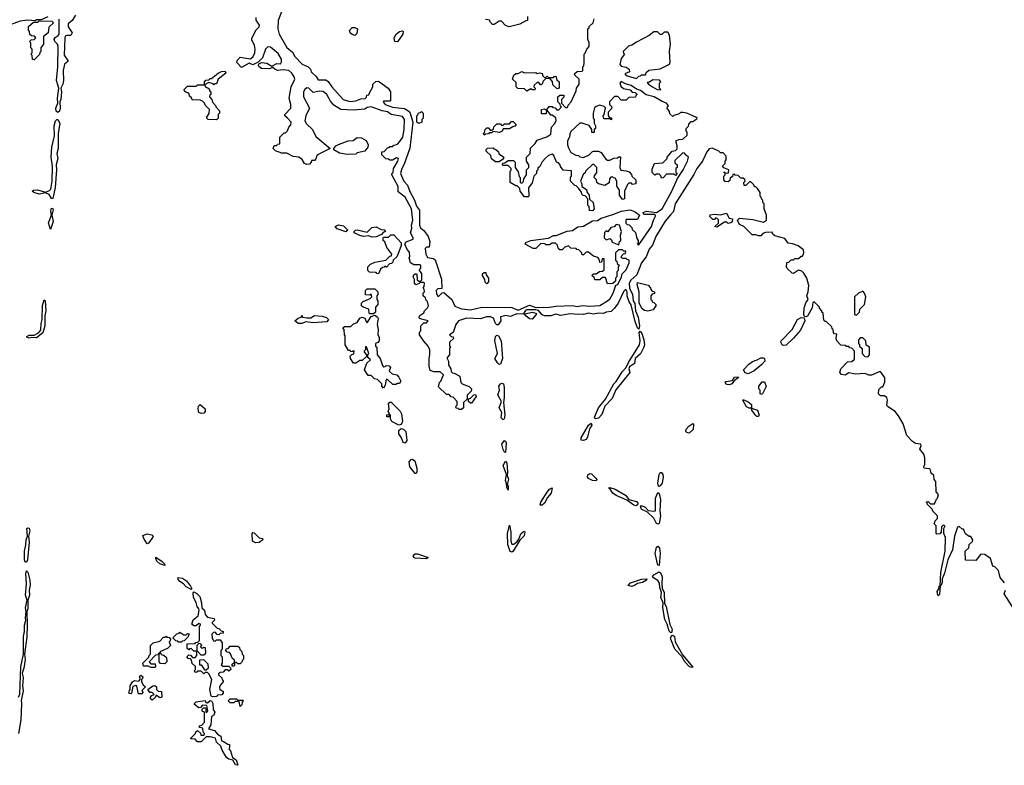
# Model space of a CAD drawing. Extents: x 1980017 to 2252640, y 74400 to 266395.
# Tile 357 of 388: x 2195871 to 2203701, y 217392 to 223319. Entities that reach past the tile are written whole.
import ezdxf

# ---------------------------------------------------------------- set-up
doc = ezdxf.new("R2010")
doc.units = 0

msp = doc.modelspace()

# ---------------------------------------------------------------- linework, layer by layer
at = {"layer": '0CON20XD'}
for points in [[(2197973, 223437), (2197926.4, 223313.6), (2197924, 223245), (2197935, 223202.5), (2197995, 223097.5), (2198039.3, 223059.3), (2198060, 223025), (2198116.1, 222966.1), (2198165, 222943.3), (2198182.5, 222925), (2198190, 222905), (2198228.3, 222868.3), (2198245, 222840), (2198305, 222840), (2198325, 222827.5), (2198353.3, 222785), (2198442.5, 222685), (2198495, 222667.5), (2198545, 222672.5), (2198585, 222690), (2198618.3, 222691.7), (2198628.3, 222701.7), (2198631.7, 222718.3), (2198648.3, 222721.7), (2198651.7, 222738.3), (2198680, 222785), (2198680, 222805), (2198701.7, 222828.3), (2198725, 222830), (2198800, 222775), (2198820, 222745), (2198820, 222675), (2198815, 222670), (2198765, 222670), (2198760, 222665), (2198777.5, 222645), (2198835, 222624), (2198931.7, 222611.7), (2198958.3, 222598.3), (2198973, 222583), (2198997.5, 222505), (2198973.6, 222296.4), (2198929.4, 222170.6), (2198910, 222135), (2198900, 222095), (2198926.7, 222035), (2198954, 222004), (2198972.3, 221952.3), (2199011.2, 221885), (2199026.4, 221836.4), (2199050, 221805), (2199050, 221685), (2199057.5, 221665), (2199085, 221643.3), (2199120, 221595), (2199133.3, 221555), (2199128.3, 221511.7), (2199105, 221510), (2199095, 221500), (2199100, 221455), (2199115, 221427.5), (2199161.7, 221421.7), (2199175, 221410), (2199226.4, 221256.4), (2199227, 221183), (2199195, 221180), (2199183.9, 221166.1), (2199185, 221140), (2199195, 221122.5), (2199205, 221120), (2199231.7, 221148.3), (2199245, 221150), (2199307.5, 221095), (2199332.3, 221042.3), (2199385, 221020.8), (2199455, 221013.3), (2199545, 221033.3), (2199785, 221032), (2199835, 221010)], [(2196095, 223342.5), (2196041.7, 223318.3), (2196005, 223317.5), (2195995, 223310), (2195935, 223316.2), (2195875, 223306.2), (2195765, 223266)], [(2196314.5, 223355), (2196288.9, 223311.1), (2196255, 223285.8), (2196255, 223263.3), (2196286.9, 223213.1), (2196276.8, 223193.2), (2196245, 223192.9), (2196233.2, 223186.8), (2196228.9, 223175), (2196225.6, 223035.6), (2196253.3, 222995), (2196252.5, 222987.5), (2196227.5, 222965), (2196215.5, 222915), (2196219.5, 222835), (2196213.7, 222806.3), (2196197.5, 222775), (2196202.5, 222745), (2196198.1, 222685), (2196191.2, 222665), (2196193.3, 222615), (2196187.3, 222592.7), (2196175, 222580), (2196161.9, 222591.9), (2196157.1, 222615), (2196174, 222655), (2196170.8, 222695), (2196180.8, 222775), (2196162.9, 222835), (2196173.1, 222945), (2196176.7, 223105), (2196170.8, 223125), (2196150, 223145), (2196145.8, 223165), (2196152.4, 223177.6), (2196177, 223193), (2196184.2, 223205), (2196185, 223322.5)], [(2199133.3, 220655), (2199132.5, 220695), (2199120, 220725), (2199083.6, 220763.6), (2199050, 220815), (2199050, 220835), (2199060, 220845), (2199060, 220885), (2199085, 220910), (2199105, 220910), (2199120, 220925), (2199065, 220937.5), (2199050, 220945), (2199047.5, 220955), (2199053.6, 220966.4), (2199085, 220990), (2199090, 221005), (2199115, 221027.5), (2199122.5, 221045), (2199115, 221080), (2199101.7, 221091.7), (2199098.3, 221108.3), (2199080, 221125), (2199080, 221145), (2199090, 221155), (2199087, 221177), (2199080, 221185), (2199088.3, 221198.3), (2199090, 221225), (2199085, 221230), (2199055, 221230), (2199048.3, 221221.7), (2199021.7, 221211.7), (2199010, 221225), (2199010, 221255), (2199000, 221275), (2199005, 221290), (2199015, 221300), (2199025, 221300), (2199030, 221295), (2199031.7, 221251.7), (2199045, 221240), (2199058.3, 221241.7), (2199068.3, 221251.7), (2199068.3, 221301.7), (2199050, 221325), (2199051.7, 221338.3), (2199060, 221345), (2199060, 221365), (2199055, 221370), (2199005, 221370), (2198977.5, 221385), (2198967.5, 221425), (2198972.5, 221435), (2198971.7, 221471.7), (2198953, 221493), (2198932.5, 221535), (2198945, 221552.5), (2199000, 221575), (2199000, 221585), (2198977.5, 221625), (2198989.3, 221660.7), (2198987.5, 221685), (2198997.5, 221725), (2198986.7, 221815), (2198935, 221907.5), (2198881.7, 221951.7), (2198881.7, 221991.7), (2198830, 222085), (2198831.7, 222098.3), (2198840, 222105), (2198842.5, 222135), (2198878.8, 222195), (2198882.5, 222215), (2198868.3, 222221.7), (2198835, 222202.5), (2198815, 222202.5), (2198805, 222210), (2198781.7, 222211.7), (2198750, 222245), (2198751.7, 222268.3), (2198768.3, 222271.7), (2198795, 222300), (2198808.3, 222301.7), (2198815, 222310), (2198838.3, 222311.7), (2198841.7, 222318.3), (2198875, 222330), (2198895, 222350), (2198917.5, 222385), (2198927, 222447), (2198930, 222525), (2198915, 222548.8), (2198825, 222565.8), (2198795, 222587.1), (2198753.6, 222593.6), (2198665, 222626.2), (2198635, 222620), (2198615, 222607.5), (2198525, 222600), (2198425, 222603.8), (2198368.8, 222638.8), (2198341.2, 222671.2), (2198313.3, 222725), (2198285, 222746.7), (2198255, 222750), (2198205, 222740), (2198170, 222775), (2198155, 222777.5), (2198137.5, 222765), (2198127.5, 222745), (2198127.5, 222705), (2198176.7, 222615), (2198147.5, 222555), (2198137.5, 222515), (2198150.7, 222490.7), (2198200, 222445), (2198225, 222390), (2198340, 222295), (2198240, 222245), (2198230, 222235), (2198227, 222213), (2198215, 222200), (2198191.7, 222198.3), (2198190, 222185), (2198175, 222170), (2198155, 222167.5), (2198137, 222177), (2198116.4, 222206.4), (2198090, 222225), (2198045, 222232.5), (2197995, 222257.5), (2197955, 222258.8), (2197905, 222277.5), (2197887.5, 222295), (2197895, 222320), (2197915, 222320), (2197921.7, 222328.3), (2197938.3, 222331.7), (2197940, 222385), (2197975, 222420), (2197985, 222420), (2198000, 222435), (2198010, 222465), (2198027, 222483), (2198030, 222505), (2198000, 222535), (2197980, 222555), (2197980, 222565), (2198027.5, 222615), (2198026.7, 222645), (2198013.8, 222695), (2198030, 222785), (2198060, 222845), (2198052.5, 222865), (2198035, 222892.5), (2198010, 222915), (2197965, 222921.2), (2197923.8, 222913.8), (2197901.7, 222921.7), (2197885, 222940), (2197855, 222927.5), (2197795, 222931.2), (2197774, 222944), (2197770, 222955), (2197772.5, 222967.5), (2197792.5, 222977.5), (2197835, 222973.3), (2197875, 222950), (2197915, 222970), (2197945, 222967.5), (2197953.8, 222985), (2197953.8, 223005), (2197925, 223048.8), (2197865, 223100), (2197845, 223103.3), (2197826.7, 223085), (2197802.5, 223015), (2197768.3, 222981.7), (2197725, 222960), (2197695, 222972.5), (2197635, 222940), (2197598.3, 222978.3), (2197600, 222995), (2197625, 223020), (2197705, 223007.5), (2197727.5, 223025), (2197740, 223055), (2197743.3, 223085), (2197738.8, 223115), (2197717.5, 223155), (2197717, 223173), (2197751.7, 223238.3), (2197775, 223262.5), (2197778.8, 223275), (2197752.5, 223315), (2197752.5, 223335)], [(2199910, 223345), (2199908.3, 223311.7), (2199895, 223310), (2199847, 223283), (2199763, 223263), (2199735, 223272.5), (2199703, 223307), (2199685, 223307.5), (2199645, 223280), (2199631.7, 223281.7), (2199610, 223305), (2199610, 223315), (2199575, 223320)], [(2200285, 222890), (2200303, 222907), (2200345, 222910), (2200350, 222915), (2200350, 222945), (2200357, 222953), (2200360, 222975), (2200360, 223045), (2200368.3, 223051.7), (2200380, 223085), (2200400, 223105), (2200400, 223135), (2200390, 223165), (2200390, 223245), (2200400, 223255), (2200400, 223265), (2200430, 223295), (2200440, 223325)], [(2195985, 223000), (2195971.7, 223001.7), (2195970, 223035), (2195960, 223045), (2195970, 223055), (2195970, 223085), (2195960, 223095), (2195960, 223135), (2195950, 223145), (2195961.7, 223158.3), (2195985, 223160), (2196000, 223175), (2195988.3, 223188.3), (2195965, 223190), (2195951.7, 223201.7), (2195950, 223225), (2195940, 223235), (2195940, 223265), (2195981.7, 223298.3), (2196015, 223300), (2196025, 223310), (2196127, 223307), (2196140, 223295), (2196101.7, 223258.3), (2196097, 223213), (2196060, 223185), (2196060, 223125), (2196040, 223095), (2196040, 223065), (2196031.7, 223058.3), (2196028.3, 223041.7), (2195985, 223000)], [(2198535, 223192.5), (2198515, 223200), (2198500, 223215), (2198493, 223233), (2198515, 223257.5), (2198535, 223257.5), (2198557.5, 223245), (2198551.7, 223208.3), (2198535, 223192.5)], [(2198875, 223143.8), (2198853.3, 223145), (2198848.8, 223175), (2198865, 223202.5), (2198890, 223225), (2198915, 223230), (2198920, 223225), (2198917.5, 223205), (2198875, 223143.8)], [(2200775, 222850), (2200795, 222870), (2200808.3, 222871.7), (2200815, 222880), (2200848.3, 222881.7), (2200851.7, 222898.3), (2200873, 222917), (2200965, 222927.5), (2201037.5, 222965), (2201042.5, 222985), (2201037.5, 223065), (2201046.7, 223125), (2201037.5, 223195), (2201025, 223220), (2200995, 223220), (2200978.3, 223201.7), (2200965, 223200), (2200941.7, 223221.7), (2200915, 223222.5), (2200876.1, 223193.9), (2200775, 223140), (2200740, 223115), (2200713, 223107), (2200670, 223065), (2200671.7, 223051.7), (2200680, 223045), (2200655, 223010), (2200643, 222963), (2200655, 222950), (2200695, 222942.5), (2200717.5, 222925), (2200720, 222905), (2200682.5, 222887.5), (2200692.5, 222875), (2200775, 222850)], [(2197435, 222522.5), (2197370, 222525), (2197360, 222535), (2197360, 222545), (2197377, 222573), (2197380, 222605), (2197345, 222640), (2197340, 222655), (2197325, 222670), (2197305, 222680), (2197241.7, 222681.7), (2197238.3, 222698.3), (2197221.7, 222711.7), (2197218.3, 222728.3), (2197208.3, 222738.3), (2197191.7, 222741.7), (2197181.7, 222751.7), (2197180, 222765), (2197205, 222790), (2197275, 222790), (2197285, 222800), (2197340, 222800), (2197340, 222825), (2197351.7, 222838.3), (2197375, 222840), (2197385, 222850), (2197395, 222850), (2197450, 222895), (2197475, 222907.5), (2197505, 222910), (2197510, 222895), (2197450, 222845), (2197435, 222810), (2197421.7, 222808.3), (2197415, 222800), (2197408.3, 222808.3), (2197375, 222820), (2197340, 222800), (2197351.7, 222781.7), (2197368.3, 222778.3), (2197378.3, 222768.3), (2197381.7, 222751.7), (2197390, 222745), (2197390, 222725), (2197381.7, 222718.3), (2197380, 222705), (2197400, 222685), (2197403, 222663), (2197430, 222635), (2197430, 222625), (2197460, 222595), (2197460, 222575), (2197450, 222565), (2197450, 222535), (2197435, 222522.5)], [(2199835, 221010), (2199925, 221050.8), (2199975, 221032.5), (2200085, 221033.3), (2200135, 221041.2), (2200265, 221046.2), (2200305, 221038.8), (2200347.7, 221047.7), (2200405, 221041.2), (2200485, 221046.7), (2200545, 221083.3), (2200566, 221104), (2200590, 221145), (2200612.5, 221207.5), (2200627.5, 221215), (2200657.5, 221275), (2200661.7, 221298.3), (2200695, 221330), (2200717.5, 221385), (2200718.3, 221408.3), (2200701.7, 221411.7), (2200695, 221420), (2200665, 221420), (2200650, 221435), (2200671.7, 221458.3), (2200688.3, 221461.7), (2200690, 221480), (2200675, 221480), (2200665, 221490), (2200631.7, 221488.3), (2200610, 221465), (2200610, 221405), (2200618.3, 221398.3), (2200621.7, 221381.7), (2200640, 221365), (2200630, 221355), (2200630, 221325), (2200620, 221315), (2200620, 221275), (2200610, 221265), (2200608.3, 221241.7), (2200588.3, 221221.7), (2200545, 221220), (2200528.3, 221268.3), (2200505, 221270), (2200485, 221250), (2200445, 221250), (2200438.3, 221268.3), (2200420, 221285), (2200435, 221300), (2200455, 221300), (2200481.7, 221318.3), (2200505, 221320), (2200518.3, 221331.7), (2200518.3, 221418.3), (2200501.7, 221418.3), (2200498.3, 221391.7), (2200485, 221390), (2200480, 221415), (2200468.3, 221428.3), (2200435, 221440), (2200395, 221470), (2200375, 221470), (2200355, 221450), (2200345, 221450), (2200338.3, 221468.3), (2200318.3, 221488.3), (2200301.7, 221491.7), (2200295, 221500), (2200253, 221503), (2200235, 221520), (2200205, 221510), (2200185, 221490), (2200165, 221490), (2200152.5, 221505), (2200147, 221527), (2200131.7, 221541.7), (2200105, 221542.5), (2200085, 221530), (2200055, 221530), (2200047, 221537), (2200015, 221540), (2199975, 221500), (2199955, 221500), (2199890, 221535), (2199895, 221547.5), (2199935, 221562.5), (2200075, 221582.5), (2200115, 221602.5), (2200137, 221603), (2200225, 221637.5), (2200266.4, 221643.6), (2200308.3, 221671.7), (2200355, 221677.5), (2200425, 221720), (2200467, 221723), (2200495, 221742.5), (2200595, 221772.5), (2200653, 221797), (2200725, 221807.5), (2200765, 221792.5), (2200800, 221765), (2200785, 221730), (2200695, 221730), (2200690, 221725), (2200691.7, 221701.7), (2200701.7, 221691.7), (2200718.3, 221688.3), (2200738.3, 221668.3), (2200741.7, 221651.7), (2200767, 221627), (2200778.3, 221578.3), (2200790, 221565), (2200790, 221545), (2200780, 221535), (2200795, 221530), (2200896.1, 221673.9), (2200910, 221725), (2200927, 221757), (2200925, 221770), (2200835, 221770), (2200830, 221785), (2200855, 221797.5), (2200935, 221787.5), (2200980, 221815), (2201056.7, 221955), (2201103, 222057), (2201147.5, 222125), (2201182.5, 222195), (2201190, 222225), (2201171.7, 222241.7), (2201158.3, 222258.3), (2201145, 222260), (2201081.7, 222198.3), (2201081.7, 222181.7), (2201100, 222165), (2201100, 222145), (2201090, 222135), (2201090, 222105), (2201100, 222095), (2201085, 222080), (2201075, 222090), (2201015, 222090), (2200988.3, 222061.7), (2200975, 222060), (2200968.3, 222078.3), (2200955, 222090), (2200935, 222090), (2200921.7, 222081.7), (2200900, 222105), (2200901.7, 222131.7), (2200920, 222175), (2200985, 222180), (2201020, 222215), (2201020, 222225), (2201060, 222275), (2201085, 222280), (2201098.3, 222291.7), (2201100, 222315), (2201090, 222355), (2201113, 222367), (2201145, 222370), (2201178.3, 222401.7), (2201180, 222425), (2201170, 222435), (2201170, 222455), (2201188.3, 222471.7), (2201191.7, 222488.3), (2201211.7, 222508.3), (2201225, 222510), (2201255, 222530), (2201257.5, 222535), (2201247.5, 222545), (2201175, 222576.2), (2201145, 222580), (2201125, 222580), (2201115, 222570), (2201071.7, 222558.3), (2201065, 222550), (2201041.7, 222571.7), (2201038.3, 222588.3), (2201020, 222615), (2201021.7, 222628.3), (2201030, 222635), (2201015, 222656.2), (2200979.3, 222669.3), (2200916.7, 222705), (2200852.5, 222722.5), (2200807.5, 222755), (2200776, 222766), (2200732.5, 222795), (2200688, 222808), (2200655, 222826.2), (2200643, 222813), (2200651.7, 222791.7), (2200671.7, 222771.7), (2200725, 222760), (2200741.7, 222741.7), (2200765, 222740), (2200780, 222725), (2200771.7, 222718.3), (2200768.3, 222701.7), (2200715, 222700), (2200695, 222680), (2200655, 222680), (2200628.3, 222708.3), (2200601.7, 222708.3), (2200560, 222665), (2200560, 222645), (2200578.3, 222628.3), (2200580, 222615), (2200555, 222590), (2200550, 222585), (2200550, 222555), (2200561.7, 222541.7), (2200578.3, 222538.3), (2200578.3, 222521.7), (2200565, 222530), (2200515, 222530), (2200510, 222555), (2200520, 222565), (2200528.3, 222618.3), (2200518.3, 222628.3), (2200485, 222640), (2200455, 222630), (2200443, 222617), (2200430, 222575), (2200430, 222535), (2200440, 222525), (2200440, 222495), (2200450, 222475), (2200450, 222455), (2200440, 222445), (2200438.3, 222421.7), (2200421.7, 222421.7), (2200420, 222445), (2200398.3, 222478.3), (2200345, 222497.5), (2200325, 222496.7), (2200255, 222430), (2200245, 222410), (2200242.5, 222385), (2200227.5, 222355), (2200227.5, 222325), (2200235, 222300), (2200255, 222262.5), (2200293, 222243), (2200315, 222240), (2200325, 222230), (2200355, 222222.5), (2200400, 222245), (2200425, 222270), (2200435, 222272.5), (2200475, 222272.5), (2200495, 222262.5), (2200530.7, 222210.7), (2200545, 222202.5), (2200565, 222202.5), (2200595, 222217.5), (2200625, 222220), (2200635, 222230), (2200648.3, 222228.3), (2200642.5, 222145), (2200651.7, 222121.7), (2200695, 222117.5), (2200718.3, 222108.3), (2200737, 222087), (2200740, 222075), (2200770, 222045), (2200770, 222015), (2200745, 222010), (2200735, 222020), (2200715, 222020), (2200705, 222010), (2200680, 221955), (2200680, 221895), (2200665, 221890), (2200640, 221925), (2200640, 221965), (2200620, 221995), (2200620, 222035), (2200605, 222060), (2200591.7, 222061.7), (2200585, 222070), (2200571.7, 222068.3), (2200560, 222055), (2200558.3, 222021.7), (2200525, 222000), (2200473, 222013), (2200460, 222025), (2200457, 222047), (2200440, 222065), (2200441.7, 222078.3), (2200460, 222105), (2200460, 222145), (2200437, 222167), (2200425, 222167.5), (2200370, 222115), (2200368.3, 222101.7), (2200351.7, 222088.3), (2200330, 222035), (2200340, 222015), (2200341.7, 221991.7), (2200378.3, 221968.3), (2200381.7, 221951.7), (2200400, 221925), (2200401.7, 221891.7), (2200430, 221865), (2200440, 221815), (2200425, 221800), (2200401.7, 221801.7), (2200400, 221835), (2200390, 221845), (2200390, 221895), (2200368.3, 221918.3), (2200351.7, 221921.7), (2200341.7, 221931.7), (2200338.3, 221948.3), (2200318.3, 221978.3), (2200297, 221997), (2200285, 222000), (2200250, 222035), (2200250, 222065), (2200260, 222075), (2200258.3, 222118.3), (2200191.7, 222121.7), (2200171.7, 222151.7), (2200170, 222165), (2200155, 222180), (2200140, 222185), (2200118.3, 222238.3), (2200105, 222250), (2200075, 222240), (2200051.7, 222218.3), (2200025, 222190), (2200007, 222153), (2199991.7, 222138.3), (2199990, 222125), (2199980, 222115), (2199980, 222095), (2199960, 222075), (2199947, 222023), (2199918.3, 221981.7), (2199920, 221915), (2199915, 221910), (2199885, 221910), (2199850, 221955), (2199848.3, 221978.3), (2199827.5, 221997.5), (2199815, 221997.5), (2199770, 222025), (2199770, 222115), (2199778.3, 222121.7), (2199780, 222135), (2199755, 222160), (2199715, 222160), (2199710, 222165), (2199711.7, 222178.3), (2199728.3, 222181.7), (2199755, 222200), (2199798.3, 222198.3), (2199810, 222185), (2199810, 222145), (2199835, 222110), (2199843, 222073), (2199850, 222065), (2199850, 222025), (2199865, 222020), (2199878.3, 222031.7), (2199880, 222055), (2199900, 222085), (2199900, 222125), (2199920, 222145), (2199920, 222165), (2199900, 222195), (2199900, 222225), (2199930, 222255), (2199931.7, 222298.3), (2199970, 222335), (2199985, 222360), (2200061.7, 222388.3), (2200095, 222410), (2200100, 222465), (2200125, 222490), (2200137.5, 222515), (2200135, 222540), (2200105, 222560), (2200095, 222560), (2200065, 222600), (2200060, 222600), (2200058.3, 222571.7), (2200021.7, 222571.7), (2200020, 222605), (2200045, 222610), (2200060, 222600), (2200081.7, 222628.3), (2200105, 222630), (2200111.7, 222621.7), (2200128.3, 222618.3), (2200141.7, 222601.7), (2200158.3, 222601.7), (2200180, 222625), (2200171.7, 222631.7), (2200168.3, 222648.3), (2200150, 222665), (2200150, 222705), (2200165, 222720), (2200198.3, 222718.3), (2200198.3, 222701.7), (2200180, 222685), (2200180, 222655), (2200211.7, 222621.7), (2200225, 222620), (2200230, 222625), (2200231.7, 222638.3), (2200257.5, 222665), (2200297, 222753), (2200300, 222775), (2200320, 222805), (2200320, 222845), (2200281.7, 222881.7), (2200285, 222890)], [(2199905, 222750), (2199885, 222770), (2199831.7, 222771.7), (2199820, 222785), (2199818.3, 222818.3), (2199790, 222845), (2199801.7, 222878.3), (2199815, 222890), (2199835, 222890), (2199863, 222907), (2199885, 222897.5), (2199975, 222900), (2199985, 222890), (2200007, 222897), (2200025, 222890), (2200031.7, 222871.7), (2200045, 222860), (2200058.3, 222861.7), (2200065, 222870), (2200075, 222860), (2200115, 222860), (2200121.7, 222868.3), (2200135, 222870), (2200141.7, 222841.7), (2200160, 222825), (2200160, 222775), (2200145, 222770), (2200111.7, 222801.7), (2200108.3, 222828.3), (2200088.3, 222848.3), (2200055, 222850), (2200031.7, 222828.3), (2200028.3, 222811.7), (2200018.3, 222801.7), (2200011.7, 222801.7), (2199998.3, 222818.3), (2199985, 222820), (2199961.7, 222798.3), (2199960, 222785), (2199970, 222775), (2199968.3, 222761.7), (2199945, 222760), (2199935, 222770), (2199905, 222750)], [(2200965, 222760), (2200970, 222765), (2200960, 222775), (2200960, 222815), (2200970, 222825), (2200958.3, 222838.3), (2200905, 222840), (2200878.3, 222821.7), (2200861.7, 222818.3), (2200870, 222805), (2200902.5, 222785), (2200940, 222765), (2200965, 222760)], [(2199045, 222492.5), (2199030, 222505), (2199030, 222555), (2199038.3, 222561.7), (2199041.7, 222578.3), (2199058.3, 222581.7), (2199065, 222590), (2199080, 222575), (2199080, 222535), (2199070, 222525), (2199070, 222505), (2199045, 222492.5)], [(2196135, 221897.5), (2196125, 221897.5), (2196105, 221928.8), (2196075, 221942.5), (2196025, 221933.1), (2195983.3, 221945), (2195970, 221955), (2195980, 221965), (2196012.7, 221967.3), (2196075, 221947.5), (2196108.9, 221961.1), (2196117.3, 221972.7), (2196128, 222035), (2196131.4, 222155), (2196121.4, 222225), (2196125.7, 222305), (2196148, 222395), (2196144.3, 222475.7), (2196156.2, 222515), (2196165, 222526.7), (2196175, 222526.7), (2196188.9, 222495), (2196175.5, 222415), (2196176.4, 222295), (2196166.5, 222255), (2196173.8, 222215), (2196161.5, 222165), (2196164.4, 222125), (2196154, 221985), (2196135, 221897.5)], [(2199565, 222400), (2199560, 222415), (2199568.3, 222421.7), (2199572.5, 222445), (2199585, 222460), (2199598.3, 222458.3), (2199611.7, 222441.7), (2199625, 222440), (2199638.3, 222451.7), (2199641.7, 222468.3), (2199665, 222490), (2199695, 222490), (2199701.7, 222481.7), (2199715, 222480), (2199725, 222490), (2199765, 222490), (2199781.7, 222508.3), (2199795, 222510), (2199820, 222485), (2199808.3, 222471.7), (2199791.7, 222468.3), (2199765, 222450), (2199715, 222450), (2199708.3, 222431.7), (2199687, 222423), (2199635, 222430), (2199625, 222420), (2199605, 222420), (2199598.3, 222411.7), (2199575, 222410), (2199565, 222400)], [(2198475, 222247.5), (2198415, 222258), (2198370, 222285), (2198370, 222295), (2198383.6, 222316.4), (2198405, 222327.5), (2198483, 222357), (2198521.7, 222358.3), (2198555, 222382.5), (2198589.3, 222379.3), (2198625, 222357.5), (2198642.5, 222325), (2198640, 222305), (2198615.8, 222274.2), (2198555, 222260), (2198545, 222250), (2198475, 222247.5)], [(2203701.7, 218841.7), (2203667.5, 218885), (2203655, 218940), (2203625, 218970), (2203610, 218975), (2203590, 219035), (2203547, 219067), (2203515, 219070), (2203475, 219020), (2203391.7, 219021.7), (2203390, 219095), (2203418.3, 219121.7), (2203421.7, 219148.3), (2203448.3, 219171.7), (2203450, 219185), (2203435, 219210), (2203421.7, 219211.7), (2203391.7, 219231.7), (2203375, 219270), (2203365, 219270), (2203341.7, 219291.7), (2203327.5, 219285), (2203303.8, 219215), (2203290, 219105), (2203251.2, 219025), (2203225, 218920), (2203207.5, 218875), (2203206.7, 218845), (2203195, 218820), (2203190, 218820), (2203185, 218750), (2203175, 218740), (2203172.5, 218745), (2203167.5, 218775), (2203180, 218795), (2203182.5, 218815), (2203190, 218820), (2203196.7, 218925), (2203229.2, 219095), (2203233.6, 219203.6), (2203220, 219235), (2203220, 219275), (2203230, 219295), (2203215, 219300), (2203201.7, 219288.3), (2203200, 219245), (2203188.3, 219231.7), (2203165, 219230), (2203160, 219235), (2203160, 219295), (2203140, 219315), (2203148.3, 219321.7), (2203150, 219335), (2203170, 219355), (2203170, 219375), (2203131.7, 219411.7), (2203128.3, 219428.3), (2203090, 219465), (2203088.3, 219478.3), (2203080, 219485), (2203095, 219490), (2203115, 219470), (2203145, 219470), (2203161.7, 219508.3), (2203170, 219515), (2203177.5, 219545), (2203160, 219565), (2203157, 219647), (2203143, 219663), (2203140, 219695), (2203120, 219715), (2203110, 219745), (2203105, 219750), (2203063, 219753), (2203060, 219765), (2203070, 219785), (2203067.5, 219835), (2203060, 219865), (2203030, 219905), (2203040, 219935), (2203037.5, 219945), (2202995, 219950), (2202970, 219965), (2202926.7, 220015), (2202897.7, 220107.7), (2202860.7, 220170.7), (2202833.9, 220203.9), (2202772.5, 220245), (2202767.5, 220255), (2202772.5, 220295), (2202767.5, 220315), (2202745, 220330), (2202715, 220330), (2202700, 220345), (2202701.7, 220378.3), (2202725, 220400), (2202735, 220400), (2202751.7, 220438.3), (2202751.7, 220471.7), (2202730, 220505), (2202715, 220520), (2202705, 220520), (2202645, 220492.5), (2202623, 220493), (2202595, 220507.5), (2202515, 220500), (2202465, 220512.5), (2202436.4, 220493.6), (2202405, 220497.5), (2202392.5, 220515), (2202400, 220545), (2202455, 220600), (2202487, 220603), (2202508.3, 220621.7), (2202510, 220685), (2202488.3, 220708.3), (2202471.7, 220711.7), (2202465, 220720), (2202445, 220720), (2202435, 220730), (2202401.7, 220731.7), (2202370, 220765), (2202362.5, 220785), (2202368.3, 220818.3), (2202351.7, 220821.7), (2202341.7, 220831.7), (2202340, 220855), (2202331.7, 220861.7), (2202328.3, 220878.3), (2202285, 220920), (2202275, 220920), (2202265, 220930), (2202260, 220985), (2202250, 220995), (2202250, 221005), (2202230, 221025), (2202230, 221035), (2202190, 221075), (2202178.3, 221071.7), (2202172.5, 221027.5), (2202136.7, 220963.3), (2202125, 220956.2), (2202110.7, 220960.7), (2202105.9, 220975.9), (2202108.1, 221025), (2202122.8, 221067.2), (2202140, 221095), (2202131.4, 221125), (2202141.9, 221155), (2202146.7, 221206.7), (2202130, 221265), (2202107.5, 221305), (2202090.7, 221320.7), (2202065, 221327.5), (2202025, 221302.5), (2202013, 221303), (2201975, 221340), (2201970, 221355), (2201971.7, 221388.3), (2201988.3, 221391.7), (2202005, 221410), (2202025, 221410), (2202035, 221420), (2202065, 221420), (2202085, 221440), (2202095, 221440), (2202107.5, 221465), (2202105, 221490), (2202061.7, 221521.7), (2202017, 221537), (2201981.7, 221541.7), (2201955, 221580), (2201875, 221600), (2201860, 221615), (2201855, 221630), (2201803, 221627), (2201781.7, 221618.3), (2201765, 221600), (2201745, 221600), (2201725, 221610), (2201695, 221610), (2201630, 221675), (2201595, 221690), (2201580, 221725), (2201595, 221740), (2201701.7, 221731.7), (2201785, 221710), (2201810, 221725), (2201810, 221765), (2201790, 221815), (2201790, 221855), (2201780, 221865), (2201780, 221885), (2201770, 221895), (2201768.3, 221908.3), (2201760, 221915), (2201760, 221945), (2201738.3, 221978.3), (2201725, 221990), (2201715, 221990), (2201710, 222005), (2201685, 222030), (2201675, 222030), (2201645, 222000), (2201631.7, 222001.7), (2201630, 222025), (2201640, 222035), (2201638.3, 222048.3), (2201625, 222060), (2201605, 222060), (2201585, 222080), (2201561.7, 222081.7), (2201555, 222090), (2201541.7, 222088.3), (2201538.3, 222071.7), (2201521.7, 222058.3), (2201518.3, 222041.7), (2201505, 222030), (2201481.7, 222031.7), (2201470, 222045), (2201470, 222075), (2201480, 222085), (2201480, 222100), (2201470, 222105), (2201475, 222110), (2201480, 222100), (2201508.3, 222101.7), (2201510, 222125), (2201471.7, 222141.7), (2201460, 222155), (2201480, 222175), (2201480, 222195), (2201490, 222205), (2201490, 222235), (2201465, 222260), (2201445, 222260), (2201430, 222275), (2201377, 222297), (2201355, 222292.5), (2201335, 222267.5), (2201300, 222195), (2201255, 222136.7), (2201232.3, 222087.7), (2201084.3, 221855.7), (2201070, 221795), (2201045, 221766.7), (2201005, 221716.7), (2200928.8, 221595), (2200902.7, 221527.3), (2200877.5, 221495), (2200853.3, 221435), (2200816.7, 221385), (2200778.3, 221291.7), (2200730.4, 221249.5), (2200718, 221225), (2200720, 221185), (2200743.8, 221135), (2200748.8, 221085), (2200763, 221063), (2200767.5, 221005), (2200790, 220955), (2200800, 220885), (2200795, 220860), (2200785, 220870), (2200765, 220920), (2200733.3, 221053.3), (2200716.4, 221076.4), (2200701.4, 221121.4), (2200702.5, 221155), (2200695, 221171.2), (2200685, 221171.2), (2200675, 221160), (2200628.8, 221065), (2200601.2, 221025), (2200575, 221000), (2200535, 220993.3), (2200512.3, 220982.3), (2200475, 220986.7), (2200435, 220978), (2200395, 220986.7), (2200355, 220975.6), (2200282.3, 220977.7), (2200245, 220980), (2200175, 220968), (2200135, 220978), (2200095, 220966.2), (2200045, 220964), (2200025, 220973.3), (2199997, 221007), (2199975, 221012.5), (2199905, 221012), (2199892, 221008), (2199875, 220977.5), (2199825, 220980), (2199775, 220958.8), (2199735, 220966.7), (2199695, 220956.2), (2199698, 220925), (2199675, 220892.5), (2199665, 220892.5), (2199655, 220903.3), (2199637.5, 220947.5), (2199615.7, 220955.7), (2199584.1, 220955.9), (2199535, 220942), (2199425, 220946.2), (2199360, 220925), (2199340, 220895), (2199318.3, 220831.7), (2199290, 220815), (2199301.7, 220801.7), (2199318.3, 220798.3), (2199320, 220785), (2199290, 220755), (2199290, 220725), (2199300, 220715), (2199290, 220705), (2199290, 220655), (2199270, 220635), (2199270, 220625), (2199280, 220605), (2199280, 220575), (2199300, 220545), (2199301.7, 220521.7), (2199311.7, 220511.7), (2199325, 220510), (2199370, 220485), (2199380, 220435), (2199390, 220425), (2199445, 220403.3), (2199462.5, 220385), (2199460, 220365), (2199430, 220335), (2199428.3, 220301.7), (2199400, 220275), (2199400, 220235), (2199385, 220220), (2199365, 220220), (2199358.3, 220228.3), (2199341.7, 220231.7), (2199340, 220245), (2199350, 220255), (2199350, 220285), (2199318.3, 220318.3), (2199301.7, 220321.7), (2199285, 220340), (2199265, 220340), (2199201.7, 220401.7), (2199210, 220435), (2199220, 220445), (2199240, 220495), (2199215, 220520), (2199165, 220520), (2199135, 220530), (2199127.5, 220565), (2199126.7, 220625), (2199133.3, 220655)], [(2199685, 222190), (2199655, 222190), (2199621.7, 222211.7), (2199618.3, 222238.3), (2199580, 222275), (2199581.7, 222288.3), (2199591.7, 222298.3), (2199635, 222300), (2199641.7, 222291.7), (2199658.3, 222288.3), (2199678.3, 222268.3), (2199681.7, 222251.7), (2199718.3, 222228.3), (2199718.3, 222211.7), (2199685, 222190)], [(2196115, 221650), (2196100, 221705), (2196123.3, 221765), (2196119.2, 221795), (2196125, 221820), (2196135, 221817.5), (2196136.6, 221806.6), (2196126.7, 221765), (2196136.7, 221715), (2196115, 221650)], [(2201415, 221670), (2201400, 221675), (2201428.3, 221701.7), (2201427, 221727), (2201415, 221740), (2201405, 221740), (2201395, 221730), (2201381.7, 221731.7), (2201360, 221755), (2201361.7, 221768.3), (2201395, 221772.5), (2201445, 221767.5), (2201491.7, 221781.7), (2201511.7, 221741.7), (2201540, 221735), (2201537, 221713), (2201527, 221703), (2201505, 221700), (2201495, 221710), (2201475, 221710), (2201415, 221670)], [(2198465, 221632.5), (2198396.7, 221656.7), (2198380, 221675), (2198405, 221687.5), (2198445, 221680), (2198480, 221645), (2198465, 221632.5)], [(2198675, 221590), (2198645, 221600), (2198605, 221596.7), (2198575, 221603.3), (2198530, 221625), (2198530, 221635), (2198540, 221645), (2198555, 221647.5), (2198635, 221630), (2198671.7, 221668.3), (2198705, 221672.5), (2198745, 221650), (2198768.3, 221648.3), (2198780, 221635), (2198761.7, 221628.3), (2198748.3, 221611.7), (2198705, 221592.5), (2198675, 221590)], [(2200635, 221530), (2200640, 221555), (2200650, 221565), (2200647.5, 221605), (2200657.5, 221635), (2200640, 221685), (2200615, 221690), (2200598.3, 221671.7), (2200571.7, 221668.3), (2200548.3, 221631.7), (2200535, 221640), (2200521.7, 221628.3), (2200520, 221585), (2200535, 221570), (2200565, 221580), (2200578.3, 221568.3), (2200581.7, 221551.7), (2200635, 221530)], [(2198725, 221300), (2198711.7, 221301.7), (2198705, 221310), (2198651.7, 221311.7), (2198640, 221325), (2198640, 221355), (2198660, 221375), (2198695, 221391.2), (2198781.7, 221408.3), (2198815, 221440), (2198828.3, 221441.7), (2198830, 221455), (2198789.3, 221509.3), (2198773.6, 221553.6), (2198762.5, 221565), (2198760, 221585), (2198765, 221590), (2198805, 221590), (2198821.7, 221608.3), (2198845, 221610), (2198903.3, 221545), (2198903.3, 221525), (2198886.4, 221473.6), (2198870, 221435), (2198841.7, 221408.3), (2198838.3, 221391.7), (2198828.3, 221381.7), (2198811.7, 221378.3), (2198788.3, 221351.7), (2198775, 221360), (2198768.3, 221351.7), (2198755, 221350), (2198740, 221335), (2198725, 221300)], [(2199585, 221220), (2199571.7, 221231.7), (2199570, 221255), (2199550, 221285), (2199551.7, 221298.3), (2199565, 221310), (2199578.3, 221308.3), (2199581.7, 221291.7), (2199600, 221265), (2199600, 221235), (2199585, 221220)], [(2200865, 221002.5), (2200838.3, 221008.3), (2200820.7, 221020.7), (2200797.5, 221065), (2200797.5, 221155), (2200780, 221215), (2200785, 221230), (2200868.3, 221208.3), (2200888.3, 221188.3), (2200890, 221175), (2200901.7, 221161.7), (2200920, 221155), (2200918.3, 221141.7), (2200901.7, 221138.3), (2200890, 221125), (2200890, 221095), (2200898.3, 221088.3), (2200900, 221075), (2200915, 221070), (2200930, 221055), (2200930, 221045), (2200908.3, 221011.7), (2200865, 221002.5)], [(2198685, 220980), (2198655, 220980), (2198650, 220985), (2198648.3, 221018.3), (2198603, 221033), (2198590, 221045), (2198590, 221065), (2198601.7, 221078.3), (2198658.3, 221101.7), (2198670, 221115), (2198665, 221140), (2198655, 221130), (2198621.7, 221131.7), (2198620, 221165), (2198635, 221180), (2198695, 221180), (2198720, 221155), (2198720, 221135), (2198710, 221125), (2198710, 221095), (2198720, 221085), (2198720, 221055), (2198700, 221035), (2198700, 220995), (2198685, 220980)], [(2202525, 220970), (2202550, 220995), (2202551.7, 221018.3), (2202590, 221055), (2202600, 221115), (2202590, 221145), (2202575, 221160), (2202540, 221145), (2202510, 221115), (2202510, 220975), (2202525, 220970)], [(2195945, 220786.7), (2195927.5, 220795), (2195928.3, 220801.7), (2195945, 220811.2), (2195985, 220810), (2196021.2, 220828.8), (2196037.7, 220852.3), (2196041.4, 220905), (2196050, 220935), (2196051.7, 221048.3), (2196065, 221092.5), (2196073.3, 221083.3), (2196078.2, 221005), (2196070.8, 220965), (2196071.4, 220885), (2196055, 220830), (2196005, 220791.2), (2195965, 220792.5), (2195945, 220786.7)], [(2198085, 220903.3), (2198060, 220925), (2198085, 220946.7), (2198110, 220955), (2198115, 220970), (2198120, 220955), (2198155, 220948.8), (2198185, 220950), (2198215, 220967.5), (2198275, 220963.3), (2198311.2, 220951.2), (2198326.7, 220935), (2198313.8, 220916.2), (2198205, 220908.8), (2198145, 220916.7), (2198115, 220903.8), (2198085, 220903.3)], [(2198765, 220390), (2198750, 220405), (2198750, 220425), (2198715, 220460), (2198693, 220463), (2198665, 220490), (2198641.7, 220491.7), (2198612.5, 220535), (2198631.7, 220588.3), (2198660, 220615), (2198640, 220635), (2198640, 220655), (2198647.5, 220665), (2198628.3, 220718.3), (2198621.7, 220718.3), (2198620, 220695), (2198610, 220685), (2198610, 220675), (2198630, 220655), (2198628.3, 220641.7), (2198595, 220610), (2198575, 220610), (2198545, 220590), (2198525, 220590), (2198502.5, 220625), (2198500, 220645), (2198511.7, 220658.3), (2198528.3, 220661.7), (2198530, 220685), (2198525, 220690), (2198518.3, 220681.7), (2198505, 220680), (2198498.3, 220688.3), (2198485, 220690), (2198460, 220735), (2198460, 220805), (2198453, 220813), (2198450, 220855), (2198441.7, 220868.3), (2198455, 220880), (2198505, 220880), (2198525, 220902.5), (2198555, 220912.5), (2198575, 220946.7), (2198595, 220953.3), (2198616.4, 220946.4), (2198625, 220920), (2198635, 220910), (2198665, 220960), (2198695, 220970), (2198717.5, 220955), (2198722.5, 220945), (2198713, 220897), (2198722.5, 220855), (2198720, 220815), (2198730, 220795), (2198730, 220765), (2198718.3, 220751.7), (2198700, 220745), (2198700, 220725), (2198710, 220715), (2198713.3, 220655), (2198737, 220627), (2198755, 220570), (2198765, 220560), (2198778.3, 220561.7), (2198785, 220570), (2198808.3, 220568.3), (2198820, 220555), (2198810, 220525), (2198833, 220503), (2198870, 220495), (2198887, 220477), (2198902.5, 220445), (2198891.7, 220428.3), (2198875, 220427.5), (2198861.7, 220418.3), (2198838.3, 220418.3), (2198795, 220460), (2198785, 220460), (2198777, 220413), (2198765, 220390)], [(2199945, 220938.8), (2199925, 220941.2), (2199896.2, 220965), (2199887.5, 220975), (2199890, 220980), (2199945, 220993.8), (2199976.7, 220986.7), (2199978, 220975), (2199945, 220938.8)], [(2201945, 220728.1), (2201934.5, 220734.4), (2201923.8, 220755), (2201926.2, 220765), (2202013.8, 220855), (2202056.7, 220935), (2202085, 220952), (2202110, 220950), (2202114, 220924), (2202078.8, 220851.2), (2202023.6, 220786.4), (2201965, 220731.1), (2201945, 220728.1)], [(2199685, 220578), (2199670.2, 220590.2), (2199648, 220625), (2199671.5, 220665), (2199648.8, 220765), (2199655, 220800), (2199665, 220810), (2199678.8, 220805), (2199700, 220765), (2199709.5, 220625), (2199695, 220580), (2199685, 220578)], [(2200446.7, 220146.7), (2200440.8, 220160.8), (2200475, 220233.3), (2200528.6, 220301.4), (2200596.7, 220425), (2200615, 220442.5), (2200660.9, 220519.1), (2200693.8, 220555), (2200712, 220595), (2200798.8, 220735), (2200803.8, 220765), (2200797, 220833), (2200805, 220842.5), (2200818.8, 220825), (2200833.3, 220775), (2200840, 220735), (2200833.3, 220715), (2200807.3, 220662.7), (2200764.3, 220625.7), (2200760, 220585), (2200720.8, 220559.2), (2200716.2, 220545), (2200722.5, 220515), (2200612.7, 220377.3), (2200581.2, 220308.8), (2200524.3, 220245.7), (2200500, 220180), (2200475, 220152), (2200446.7, 220146.7)], [(2202615, 220640), (2202630, 220655), (2202630, 220715), (2202601.7, 220731.7), (2202600, 220765), (2202575, 220790), (2202555, 220790), (2202540, 220775), (2202540, 220745), (2202550, 220735), (2202550, 220725), (2202570, 220705), (2202570, 220665), (2202593, 220643), (2202615, 220640)], [(2201665, 220503.8), (2201641.2, 220511.2), (2201627.5, 220535), (2201668.3, 220581.7), (2201697.1, 220602.9), (2201735, 220614.3), (2201765, 220631.4), (2201785, 220631.9), (2201794.2, 220625), (2201795.4, 220604.5), (2201772.2, 220577.8), (2201712.5, 220527.5), (2201665, 220503.8)], [(2199715, 220138.8), (2199700, 220155), (2199706.1, 220196.1), (2199684.1, 220234.1), (2199701.2, 220285), (2199673.6, 220336.4), (2199685.8, 220374.2), (2199681.4, 220405), (2199694.3, 220425), (2199705, 220430), (2199717.5, 220425), (2199724.5, 220395), (2199724.4, 220315), (2199718, 220275), (2199728.6, 220175), (2199723.9, 220146.1), (2199715, 220138.8)], [(2201515, 220415.6), (2201495, 220419.2), (2201481.2, 220435), (2201486.1, 220443.9), (2201538, 220452), (2201555, 220476.2), (2201585, 220480), (2201587.5, 220475), (2201552, 220448), (2201535, 220424.2), (2201515, 220415.6)], [(2201775, 220340), (2201760, 220345), (2201760, 220375), (2201750, 220385), (2201750, 220405), (2201775, 220440), (2201795, 220440), (2201806.4, 220403.6), (2201775, 220340)], [(2199465, 220270), (2199455, 220270), (2199440, 220285), (2199440, 220305), (2199455, 220310), (2199481.7, 220338.3), (2199495, 220340), (2199500, 220325), (2199465, 220270)], [(2197315, 220188), (2197296.2, 220196.2), (2197290, 220225), (2197293.3, 220246.7), (2197305, 220260), (2197346.2, 220225), (2197346, 220205), (2197335, 220192.5), (2197315, 220188)], [(2198885, 220096), (2198830, 220125), (2198820, 220145), (2198820, 220175), (2198815, 220180), (2198810, 220180), (2198808.3, 220161.7), (2198791.7, 220161.7), (2198791.7, 220178.3), (2198810, 220180), (2198810, 220195), (2198800, 220205), (2198810, 220225), (2198802.5, 220265), (2198815, 220280), (2198825, 220280), (2198897, 220207), (2198907.5, 220185), (2198913.8, 220125), (2198905, 220100), (2198885, 220096)], [(2201745, 220163.8), (2201733.9, 220163.9), (2201722.5, 220175), (2201692.5, 220215), (2201690, 220230), (2201670.7, 220230.7), (2201650.7, 220240.7), (2201622.5, 220295), (2201625, 220300), (2201665, 220282.5), (2201689.3, 220259.3), (2201690, 220230), (2201737.5, 220215), (2201752.5, 220175), (2201745, 220163.8)], [(2200355, 219973.8), (2200337, 219977), (2200336.7, 219995), (2200394.2, 220095.8), (2200415, 220112.5), (2200421.2, 220095), (2200402.3, 220067.7), (2200385, 220000), (2200375, 219982.5), (2200355, 219973.8)], [(2201195, 220032), (2201175, 220036.7), (2201168.8, 220045), (2201170, 220065), (2201191.2, 220088.8), (2201225, 220110), (2201230, 220105), (2201227.7, 220062.3), (2201195, 220032)], [(2198935, 219952.5), (2198919.3, 219959.3), (2198906.1, 219996.1), (2198886.2, 220026.2), (2198886.1, 220053.9), (2198905, 220068.8), (2198923.8, 220063.8), (2198942.5, 220045), (2198950, 219975), (2198935, 219952.5)], [(2199735, 219880), (2199725, 219882.5), (2199715, 219902.5), (2199706.2, 219945), (2199725, 219973.8), (2199735, 219970), (2199738.6, 219955), (2199735, 219880)], [(2199025, 219712.5), (2199015, 219712.5), (2198972.5, 219765), (2198968, 219805), (2198985, 219824), (2198995.8, 219825.8), (2199012.5, 219812.5), (2199028, 219755), (2199030, 219725), (2199025, 219712.5)], [(2199755, 219580), (2199745, 219600), (2199742.9, 219632.9), (2199734.4, 219655), (2199742, 219705), (2199714.3, 219775), (2199735, 219810), (2199743.8, 219793.8), (2199750.8, 219725), (2199747.5, 219695), (2199757.1, 219667.1), (2199747.5, 219625), (2199755, 219610), (2199755, 219580)], [(2200455, 219652.5), (2200425, 219656), (2200393.1, 219673.1), (2200385.8, 219685), (2200388.8, 219701.2), (2200405, 219710.8), (2200417.8, 219707.8), (2200453.8, 219675), (2200460, 219665), (2200455, 219652.5)], [(2200955, 219607.5), (2200951.2, 219611.2), (2200945.9, 219635.9), (2200955.5, 219704.5), (2200965, 219718.8), (2200975, 219718.8), (2200984.5, 219704.4), (2200986.7, 219685), (2200980, 219635), (2200965, 219613.3), (2200955, 219607.5)], [(2200025, 219460), (2200010.4, 219460.5), (2200015, 219483.3), (2200065, 219564), (2200085, 219588), (2200105, 219597.5), (2200096, 219555), (2200069.1, 219520.9), (2200045, 219476.2), (2200025, 219460)], [(2200773.9, 219456.1), (2200755, 219460), (2200698.8, 219498.8), (2200615, 219538), (2200588.8, 219555), (2200567.5, 219587.5), (2200553, 219597), (2200565, 219600), (2200607, 219587), (2200688.8, 219538.8), (2200716.2, 219506.2), (2200775, 219488.8), (2200786.7, 219475), (2200785, 219462.5), (2200773.9, 219456.1)], [(2200945, 219308), (2200935, 219313.8), (2200915, 219355.8), (2200863.6, 219403.6), (2200817.5, 219425), (2200806.7, 219445), (2200815, 219456.7), (2200845, 219443.3), (2200867.5, 219417.5), (2200915, 219411.4), (2200926, 219415), (2200927.5, 219515), (2200945, 219560), (2200955, 219552.5), (2200965.5, 219505.5), (2200961.5, 219415), (2200965.6, 219375), (2200955, 219313.8), (2200945, 219308)], [(2195925, 219006.7), (2195915, 219007.5), (2195910, 219025), (2195909.2, 219095), (2195920, 219145), (2195921.2, 219185), (2195932.5, 219215), (2195926.7, 219273.3), (2195935, 219280), (2195945, 219277.5), (2195952, 219255), (2195940, 219215), (2195945.9, 219165.9), (2195934, 219025), (2195925, 219006.7)], [(2197745, 219160), (2197723.3, 219175), (2197720, 219235), (2197725, 219243.3), (2197735, 219241.2), (2197775, 219201.2), (2197802.5, 219195), (2197803.3, 219185), (2197775, 219164), (2197745, 219160)], [(2199785, 219087.5), (2199771.5, 219091.5), (2199753, 219147), (2199750.6, 219235), (2199765, 219300), (2199775.4, 219245.4), (2199776.4, 219175), (2199785, 219151.4), (2199799.4, 219150.6), (2199827.7, 219172.3), (2199840.7, 219189.3), (2199855, 219232), (2199875, 219249.2), (2199885, 219252.5), (2199887.7, 219247.7), (2199882.7, 219217.3), (2199848.8, 219181.2), (2199795, 219094.2), (2199785, 219087.5)], [(2196885, 219152.5), (2196857.5, 219195), (2196850, 219220), (2196885, 219232), (2196922.5, 219225), (2196932.5, 219215), (2196930, 219205), (2196895, 219157.5), (2196885, 219152.5)], [(2200955, 218980), (2200944.3, 218984.3), (2200925.5, 219075), (2200934.3, 219125), (2200945, 219134), (2200958.9, 219118.9), (2200964.5, 219075.5), (2200955, 218980)], [(2197025, 218980), (2196985, 218992.5), (2196962.5, 219015), (2196952.5, 219035), (2196953.3, 219046.7), (2197005, 219013.3), (2197022.5, 218995), (2197025, 218980)], [(2199105, 219033.8), (2199015, 219039.2), (2199004.4, 219044.4), (2199000.8, 219055), (2199015, 219073.8), (2199035, 219072), (2199120, 219045), (2199105, 219033.8)], [(2195861.4, 217935), (2195871.4, 217958.6), (2195880, 218175), (2195901.2, 218275), (2195900, 218415), (2195908.8, 218455), (2195908, 218505), (2195920, 218545), (2195916.7, 218565), (2195923.3, 218615), (2195918, 218645), (2195930, 218705), (2195917.1, 218745), (2195925.9, 218835.9), (2195920.8, 218915), (2195925, 218937.5), (2195935, 218927.5), (2195950.8, 218865), (2195954.3, 218825), (2195945.8, 218785), (2195947.8, 218745), (2195936, 218705), (2195935.5, 218635), (2195926.4, 218613.6), (2195930, 218505), (2195927, 218413), (2195910, 218275), (2195915.5, 218234.5), (2195904.2, 218165), (2195890, 218125), (2195897.8, 218087.8), (2195893.8, 218025), (2195899.2, 217985), (2195881.7, 217908.3), (2195885.4, 217885), (2195878.8, 217755), (2195862, 217645)], [(2201055, 218446), (2201045, 218447.5), (2201035, 218458.8), (2201020, 218515), (2201002.4, 218552.4), (2200984.4, 218644.4), (2200987.5, 218685), (2200970.5, 218725), (2200974.2, 218765), (2200960.8, 218805), (2200958.8, 218838.8), (2200945, 218860), (2200911.2, 218881.2), (2200903.9, 218893.9), (2200912.7, 218907.3), (2200955, 218931.2), (2200970.7, 218920.7), (2200981.3, 218891.3), (2200976.7, 218835), (2200981.2, 218801.2), (2200995.5, 218765), (2200997.7, 218677.7), (2201010.6, 218655), (2201042.1, 218512.1), (2201059.6, 218475), (2201055, 218446)], [(2197235, 218790), (2197195, 218810), (2197173.9, 218833.9), (2197145, 218852.5), (2197127.5, 218875), (2197130, 218885), (2197165, 218880), (2197198.3, 218858.3), (2197230, 218815), (2197240, 218795), (2197235, 218790)], [(2200735, 218814.2), (2200710.7, 218820.7), (2200727, 218843), (2200815, 218872), (2200857.5, 218875), (2200855.8, 218864.2), (2200822.5, 218845), (2200782.7, 218837.3), (2200759.1, 218820.9), (2200735, 218814.2)], [(2203790, 218615), (2203700, 218755), (2203710, 218785)], [(2197407, 217937), (2197393, 217943), (2197383.3, 217995), (2197397.5, 218075), (2197375, 218120), (2197365, 218130), (2197345, 218130), (2197335, 218120), (2197315, 218140), (2197285, 218140), (2197278.3, 218131.7), (2197265, 218130), (2197260, 218145), (2197270, 218155), (2197268.3, 218178.3), (2197241.7, 218201.7), (2197238.3, 218228.3), (2197228.3, 218238.3), (2197211.7, 218241.7), (2197200, 218255), (2197215, 218270), (2197228.3, 218268.3), (2197245, 218250), (2197265, 218250), (2197280, 218265), (2197280, 218300), (2197255, 218300), (2197235, 218320), (2197221.7, 218318.3), (2197215, 218310), (2197201.7, 218321.7), (2197201.7, 218358.3), (2197265, 218360), (2197271.7, 218368.3), (2197288.3, 218371.7), (2197300, 218385), (2197300, 218495), (2197310, 218505), (2197310, 218515), (2197295, 218520), (2197275, 218500), (2197255, 218500), (2197240, 218515), (2197250.7, 218549.3), (2197290.7, 218579.3), (2197298.8, 218625), (2197296.7, 218636.7), (2197281.2, 218655), (2197275, 218687.5), (2197252, 218725), (2197250, 218765), (2197255, 218770), (2197278.3, 218758.3), (2197303.6, 218733.6), (2197317.5, 218685), (2197320, 218645), (2197340, 218625), (2197345, 218590), (2197365, 218570), (2197418.3, 218558.3), (2197420, 218545), (2197401.7, 218528.3), (2197401.7, 218521.7), (2197441.7, 218481.7), (2197455, 218480), (2197471.7, 218461.7), (2197490, 218455), (2197488.3, 218441.7), (2197465, 218440), (2197455, 218430), (2197441.7, 218431.7), (2197425, 218450), (2197411.7, 218448.3), (2197400, 218435), (2197402.5, 218405), (2197411.7, 218381.7), (2197425, 218380), (2197435, 218390), (2197465, 218390), (2197480, 218365), (2197480, 218315), (2197470, 218305), (2197470, 218265), (2197480, 218255), (2197480, 218205), (2197471.7, 218191.7), (2197485, 218180), (2197535, 218180), (2197548.3, 218168.3), (2197550, 218155), (2197535, 218140), (2197525, 218150), (2197505, 218150), (2197488.3, 218131.7), (2197465, 218130), (2197451.7, 218118.3), (2197451.7, 218111.7), (2197478.3, 218088.3), (2197480, 218075), (2197490, 218065), (2197490, 218055), (2197470, 218035), (2197460, 218015), (2197461.7, 217991.7), (2197475, 217990), (2197488.3, 217978.3), (2197490, 217965), (2197477.5, 217952.5), (2197445, 217950), (2197435, 217940), (2197407, 217937)], [(2196945, 218170), (2196915, 218170), (2196895, 218180), (2196855, 218180), (2196850, 218205), (2196898.3, 218251.7), (2196900, 218265), (2196910, 218275), (2196910, 218345), (2196933, 218367), (2196985, 218380), (2197015, 218410), (2197028.3, 218411.7), (2197035, 218420), (2197041.7, 218411.7), (2197058.3, 218408.3), (2197070, 218395), (2197068.3, 218381.7), (2197060, 218375), (2197070, 218345), (2197045, 218320), (2196991.7, 218298.3), (2196980, 218280), (2196995, 218280), (2197001.7, 218271.7), (2197018.3, 218268.3), (2197038.3, 218248.3), (2197040, 218215), (2197025, 218200), (2196991.7, 218201.7), (2196980, 218215), (2196980, 218280), (2196975, 218280), (2196968.3, 218271.7), (2196951.7, 218268.3), (2196900, 218215), (2196915, 218200), (2196948.3, 218198.3), (2196950, 218175), (2196945, 218170)], [(2197155, 218370), (2197135, 218370), (2197128.3, 218378.3), (2197111.7, 218381.7), (2197091.7, 218401.7), (2197091.7, 218408.3), (2197121.7, 218438.3), (2197138.3, 218441.7), (2197145, 218450), (2197175, 218430), (2197195, 218430), (2197205, 218440), (2197218.3, 218438.3), (2197208.3, 218411.7), (2197178.3, 218381.7), (2197161.7, 218378.3), (2197155, 218370)], [(2201215, 218168.6), (2201196.2, 218175), (2201161.4, 218215), (2201136.4, 218256.4), (2201080.6, 218315), (2201048.5, 218395), (2201046.5, 218405), (2201055.6, 218424.4), (2201065, 218427.5), (2201077.1, 218417.1), (2201082.8, 218372.8), (2201140.5, 218270.5), (2201225, 218173.3), (2201215, 218168.6)], [(2197335, 218270), (2197350, 218285), (2197347.5, 218325), (2197335, 218330), (2197321.7, 218321.7), (2197310, 218335), (2197318.3, 218348.3), (2197308.3, 218358.3), (2197295, 218360), (2197280, 218345), (2197280, 218300), (2197288.3, 218298.3), (2197311.7, 218271.7), (2197335, 218270)], [(2197575, 218180), (2197561.7, 218181.7), (2197560, 218195), (2197580, 218210), (2197578.3, 218228.3), (2197560, 218245), (2197548.3, 218278.3), (2197538.3, 218288.3), (2197521.7, 218291.7), (2197510, 218305), (2197511.7, 218318.3), (2197528.3, 218321.7), (2197545, 218340), (2197605, 218340), (2197618.3, 218328.3), (2197621.7, 218311.7), (2197638.3, 218298.3), (2197640, 218275), (2197650, 218265), (2197650, 218235), (2197641.7, 218228.3), (2197638.3, 218211.7), (2197625, 218200), (2197605, 218200), (2197595, 218210), (2197580, 218210), (2197580, 218185), (2197575, 218180)], [(2197355, 218150), (2197371.7, 218168.3), (2197370, 218195), (2197335, 218230), (2197301.7, 218228.3), (2197301.7, 218191.7), (2197315, 218190), (2197341.7, 218151.7), (2197355, 218150)], [(2196845, 217960), (2196815, 217960), (2196801.7, 218021.7), (2196795, 218027.5), (2196771.7, 218018.3), (2196760, 217965), (2196755, 217960), (2196740, 217965), (2196743, 217987), (2196750, 217995), (2196750, 218025), (2196767.5, 218055), (2196785, 218067.5), (2196818.3, 218061.7), (2196830, 218075), (2196828.3, 218088.3), (2196820, 218095), (2196835, 218110), (2196850, 218095), (2196848.3, 218081.7), (2196840, 218075), (2196840, 218055), (2196851.7, 218031.7), (2196870, 218015), (2196843, 217987), (2196850, 217975), (2196845, 217960)], [(2196925, 217910), (2196911.7, 217921.7), (2196910, 217935), (2196921.7, 217948.3), (2196940, 217955), (2196925, 217970), (2196905, 217970), (2196890, 217995), (2196930, 218025), (2196945, 218027.5), (2196960, 218015), (2196960, 217995), (2196971.7, 217981.7), (2196998.3, 217978.3), (2197000, 217935), (2196985, 217930), (2196955, 217950), (2196950, 217935), (2196925, 217910)], [(2197625, 217860), (2197615, 217900), (2197585, 217900), (2197575, 217890), (2197545, 217890), (2197530, 217905), (2197545, 217920), (2197595, 217920), (2197605, 217910), (2197645, 217910), (2197650, 217905), (2197640, 217895), (2197637, 217873), (2197625, 217860)], [(2197605, 217392.5), (2197587.5, 217395), (2197565, 217432.5), (2197535, 217440), (2197516.7, 217455), (2197482.3, 217512.3), (2197471.2, 217545), (2197436.4, 217576.4), (2197427.7, 217607.7), (2197385, 217620), (2197355, 217620), (2197315, 217580), (2197285, 217580), (2197265, 217600), (2197231.7, 217601.7), (2197231.7, 217608.3), (2197270, 217645), (2197271.7, 217658.3), (2197285, 217670), (2197308.3, 217648.3), (2197311.7, 217631.7), (2197338.3, 217631.7), (2197340, 217645), (2197330, 217655), (2197328.3, 217688.3), (2197301.7, 217691.7), (2197300, 217705), (2197318.3, 217711.7), (2197340, 217735), (2197340, 217815), (2197321.7, 217821.7), (2197321.7, 217838.3), (2197331.7, 217848.3), (2197345, 217850), (2197350, 217845), (2197350, 217815), (2197360, 217815), (2197367.5, 217825), (2197358.3, 217868.3), (2197325, 217870), (2197308.3, 217851.7), (2197295, 217850), (2197260, 217875), (2197260, 217885), (2197273, 217897), (2197345, 217907.5), (2197351.7, 217891.7), (2197365, 217890), (2197385, 217907.5), (2197396.1, 217906.1), (2197406.7, 217885), (2197410, 217835), (2197422.5, 217815), (2197415, 217790), (2197395, 217780), (2197391.2, 217715), (2197373, 217683), (2197418.8, 217668.8), (2197445, 217640), (2197470, 217625), (2197475, 217587.5), (2197492.5, 217582.5), (2197525, 217560), (2197538.3, 217558.3), (2197540, 217535), (2197533, 217523), (2197547, 217507), (2197563.8, 217453.8), (2197592.5, 217435), (2197605, 217392.5)]]:
    msp.add_lwpolyline(points, dxfattribs=at)

doc.saveas('drawing.dxf')
